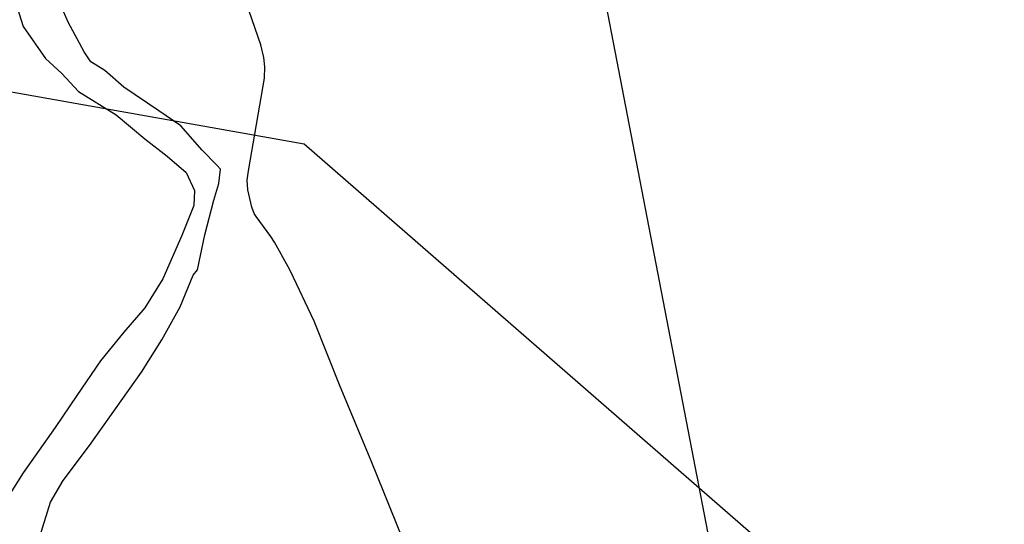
# Model space of a CAD drawing. Header units: millimetres. Extents: x 664923 to 767831, y 3118803 to 3207600.
# Tile 370 of 422: x 715606 to 726754, y 3195348 to 3201057. Entities that reach past the tile are written whole.
import ezdxf

# ---------------------------------------------------------------- set-up
doc = ezdxf.new("R2010")
doc.units = ezdxf.units.MM
for name, color, linetype in [('railways', 4, 'Continuous'), ('roads_2', 2, 'Continuous'), ('roads_3', 3, 'Continuous'), ('water', 7, 'Continuous')]:
    doc.layers.add(name, color=color, linetype=linetype)

msp = doc.modelspace()

# ---------------------------------------------------------------- linework, layer by layer
at = {"layer": 'railways'}
msp.add_lwpolyline([(723499.05, 3194733.93), (722123.77, 3201859.08), (721603.4, 3204555.75), (721576.26, 3204699.46), (721514.82, 3205024.8)], dxfattribs=at)
at = {"layer": 'roads_2'}
msp.add_lwpolyline([(720013.89, 3195003.87), (719585.74, 3196066.79), (719235.04, 3196908.33), (718939.01, 3197647.8), (718671.28, 3198212.68), (718645.4, 3198260.93), (718489.83, 3198541.82), (718449.62, 3198604.26), (718281.4, 3198831.7), (718262.24, 3198864.6), (718234.55, 3198936.15), (718187.89, 3199133.73), (718182.95, 3199240.08), (718197.48, 3199349.01), (718375.75, 3200395.71), (718380.12, 3200525.52), (718370.33, 3200630.67), (718337.37, 3200774.18), (717796.76, 3202333.96)], dxfattribs=at)
at = {"layer": 'roads_3'}
msp.add_lwpolyline([(705335.55, 3200604.98), (709221.72, 3200612.57), (712766.47, 3200728.21), (718826.85, 3199651.31), (724002.56, 3195148.91), (729717.2, 3191767.38), (733526.18, 3188173.82), (739654.76, 3182888.45)], dxfattribs=at)
at = {"layer": 'water'}
for points in [[(715833.34, 3195208.11), (715955.15, 3195597.04), (716098.24, 3195845.11), (716394.87, 3196240.15), (716983.04, 3197070.05), (717214.23, 3197433.89), (717422.3, 3197807.26), (717570.42, 3198165.24), (717619.45, 3198226.08), (717700.85, 3198624.16), (717805.28, 3199016.95), (717861.96, 3199204.87), (717877.58, 3199364.92), (717839.4, 3199412.69), (717671.38, 3199579.25), (717429.63, 3199855.68), (717182.7, 3200026.45), (716783.44, 3200294.21), (716570.59, 3200484.18), (716411.11, 3200579.59), (716335.86, 3200693.7), (716153.22, 3201031.11), (715989.83, 3201413.1)], [(715554.6, 3201266.3), (715644.52, 3200979.91), (715896.38, 3200619.54), (716083.08, 3200447.61), (716273.22, 3200245.8), (716696.77, 3199981.34), (717024.47, 3199707.96), (717274.72, 3199512.98), (717491.83, 3199327.37), (717584.56, 3199123.72), (717577.66, 3198956.71), (717442.13, 3198616.11), (717227.69, 3198125.66), (717023.1, 3197796.58), (716785.91, 3197522.52), (716519.58, 3197196.56), (716251.56, 3196806.37), (716005.95, 3196443.69), (715644.08, 3195931.89), (715387.82, 3195523.36)]]:
    msp.add_lwpolyline(points, dxfattribs=at)

doc.saveas('drawing.dxf')
